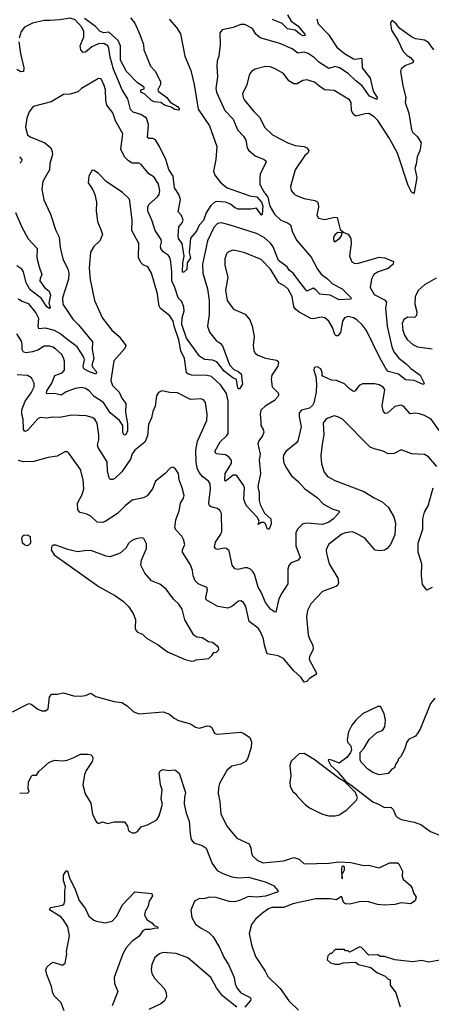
# Model space of a CAD drawing. Extents: x 2220520 to 2384350, y 721165 to 893491.
# Tile 263 of 315: x 2303755 to 2306937, y 877666 to 885287. Entities that reach past the tile are written whole.
import ezdxf

# ---------------------------------------------------------------- set-up
doc = ezdxf.new("R2010")
doc.units = 0

msp = doc.modelspace()

# ---------------------------------------------------------------- linework, layer by layer
at = {"layer": '0CON20XD'}
for points in [[(2305825.9, 885325.9), (2305854, 885275), (2305905, 885240.6), (2305958.9, 885175), (2305963.3, 885165), (2305945, 885162.9), (2305925, 885171.7), (2305885.9, 885205.9), (2305825, 885216.5), (2305785, 885258.8), (2305708.4, 885288.4)], [(2306958, 885055), (2306915, 885110), (2306885, 885130), (2306815, 885140), (2306785, 885154), (2306695, 885220), (2306665, 885256.2), (2306635, 885280), (2306626.4, 885273.6), (2306622.7, 885257.3), (2306628.6, 885205), (2306678.3, 885128.3), (2306720.5, 885040.5), (2306750.6, 885010.6), (2306776.7, 884995), (2306800, 884965), (2306795, 884952.5), (2306738.3, 884931.7), (2306703, 884907), (2306700, 884885), (2306718, 884775), (2306740.8, 884685), (2306736.2, 884645), (2306762.7, 884562.7), (2306784.4, 884435), (2306795, 884414), (2306831.2, 884381.2), (2306860, 884335), (2306848.3, 884271.7), (2306827.5, 884225), (2306821.1, 884168.9), (2306810, 884135), (2306825.7, 884065), (2306805, 883950), (2306798.8, 883941.2), (2306785, 883952), (2306758.8, 884005), (2306675.4, 884255), (2306615, 884368.6), (2306525, 884505.7), (2306495, 884535.6), (2306455, 884560), (2306425, 884558.9), (2306385, 884547.1), (2306355, 884539.5), (2306332.7, 884555), (2306320.8, 884585), (2306318.6, 884645), (2306305, 884668), (2306185, 884739.4), (2306115, 884744.5), (2306076.9, 884766.9), (2306035, 884802.9), (2305975, 884821.4), (2305945, 884815.6), (2305900.3, 884789.7), (2305875, 884790.6), (2305836.9, 884815), (2305795, 884870.5), (2305725, 884910.5), (2305692, 884922), (2305655, 884925.6), (2305574.6, 884905.4), (2305550.2, 884889.8), (2305530.8, 884865), (2305509.2, 884775), (2305477.5, 884715), (2305483.1, 884685), (2305493.9, 884663.9), (2305565.7, 884575.7), (2305611.2, 884531.2), (2305646.9, 884455), (2305710.8, 884395), (2305827.1, 884332.9), (2305885, 884313.6), (2305954, 884305), (2305975.8, 884295), (2305990, 884275), (2305982, 884255), (2305959.4, 884235), (2305884.2, 884125), (2305848, 883995), (2305854, 883965), (2305875.8, 883935.8), (2305895.7, 883925.7), (2305953.2, 883903.2), (2306036.7, 883886.7), (2306056.7, 883876.7), (2306063.7, 883863.7), (2306065.5, 883835), (2306051.9, 883775), (2306065, 883750), (2306115, 883741.4), (2306188, 883758), (2306210, 883755), (2306233, 883663), (2306260, 883640), (2306295, 883626.2), (2306314.3, 883594.3), (2306318.9, 883555), (2306305.6, 883455.6), (2306323.6, 883413.6), (2306345, 883400), (2306375, 883402.5), (2306535, 883448.2), (2306577.5, 883445), (2306615, 883427.5), (2306643.8, 883415), (2306641.4, 883395), (2306605, 883362.3), (2306526.2, 883335), (2306494, 883316), (2306475, 883280), (2306464.5, 883215), (2306495, 883160), (2306575, 883117.8), (2306592.1, 883102.1), (2306583.8, 883055), (2306595.8, 882915), (2306630.9, 882755), (2306647, 882717), (2306686.9, 882666.9), (2306744.1, 882624.1), (2306777.7, 882587.7), (2306851.2, 882535), (2306883.3, 882475), (2306875, 882464.2), (2306805, 882493.8), (2306738.6, 882498.6), (2306683.4, 882543.4), (2306605, 882564.7), (2306585, 882587.5), (2306535.8, 882675.8), (2306435, 882882.2), (2306405, 882922.5), (2306361.4, 882965), (2306335, 882979.5), (2306295, 882990.4), (2306265, 882979.1), (2306250.9, 882955), (2306234.1, 882865.9), (2306215, 882841.4), (2306200.9, 882840.9), (2306191.8, 882851.8), (2306174.1, 882905), (2306145, 882952.9), (2306115, 882979.2), (2306085.8, 882984.2), (2306025, 882971.4), (2306005, 882974.3), (2305915, 883023.5), (2305886.4, 883046.4), (2305875.3, 883065.3), (2305862.7, 883145), (2305831.3, 883201.3), (2305805.6, 883225), (2305759.5, 883249.5), (2305692.9, 883355), (2305622, 883432), (2305495, 883483.5), (2305445, 883495.5), (2305402.4, 883502.4), (2305368.9, 883491.1), (2305354.5, 883475), (2305340.4, 883435), (2305340.8, 883385), (2305365.5, 883295), (2305345.5, 883195), (2305360, 883115), (2305406.9, 883046.9), (2305497.6, 883007.6), (2305535.3, 882965.3), (2305552.9, 882915), (2305568.5, 882835), (2305560.9, 882765), (2305564.5, 882725), (2305574.3, 882705), (2305595, 882690), (2305655, 882666.2), (2305741.7, 882651.7), (2305753.3, 882645), (2305756.2, 882635), (2305752, 882605), (2305704.4, 882535.6), (2305698.5, 882505), (2305706.6, 882446.6), (2305748, 882405), (2305757.5, 882385), (2305748.6, 882365), (2305725, 882339.2), (2305653.8, 882295), (2305620, 882265), (2305614.4, 882235), (2305618.3, 882178.3), (2305620, 882145), (2305638, 882115), (2305642.5, 882095), (2305633.2, 882066.8), (2305602.6, 882027.4), (2305596.9, 882005), (2305612.9, 881925), (2305607.6, 881877.6), (2305617.1, 881775), (2305596.2, 881675), (2305606.2, 881626.2), (2305606.3, 881565), (2305614.2, 881535), (2305648, 881468), (2305696.5, 881425), (2305698.7, 881385), (2305685, 881344), (2305671.9, 881345), (2305656.2, 881386.2), (2305645.5, 881395.5), (2305625.7, 881394.3), (2305600, 881380), (2305606.2, 881405), (2305593.2, 881435), (2305506, 881526), (2305488.5, 881575), (2305492.4, 881665), (2305485.2, 881685.2), (2305437.1, 881755), (2305425, 881762.5), (2305405, 881761.1), (2305355, 881721.2), (2305345, 881715.7), (2305340.8, 881720.8), (2305344.1, 881775.9), (2305374.5, 881825), (2305393.3, 881855), (2305391.9, 881875), (2305375, 881902), (2305345, 881919.2), (2305275, 881926.2), (2305264.2, 881945), (2305305, 882020), (2305354.2, 882065), (2305365.6, 882085), (2305366.2, 882335), (2305352.9, 882395), (2305309.6, 882459.6), (2305237.5, 882525), (2305205, 882532), (2305085.9, 882535.9), (2305055.4, 882545.4), (2305044.4, 882555), (2305029.6, 882665), (2305001.1, 882725), (2304985, 882809.2), (2304949.7, 882915), (2304942.7, 882955), (2304917.1, 882995), (2304842.7, 883052.7), (2304832.5, 883072.5), (2304828.9, 883101.1), (2304820, 883165), (2304774.5, 883325), (2304744.7, 883374.7), (2304710.3, 883390.3), (2304695, 883404.5), (2304674.6, 883445), (2304675.6, 883555), (2304623.1, 883655), (2304625.7, 883735), (2304606.9, 883885), (2304600.3, 883900.3), (2304549.6, 883949.6), (2304423.6, 884033.6), (2304365, 884097.5), (2304330.7, 884120.7), (2304315, 884122.5), (2304288.8, 884075), (2304283.3, 884025), (2304321.2, 883971.2), (2304336, 883935), (2304348.6, 883875), (2304346.9, 883805), (2304357.8, 883725), (2304385.8, 883655), (2304394, 883625), (2304375.8, 883575), (2304328, 883532), (2304301.3, 883488.7), (2304292.2, 883365), (2304300, 883275), (2304332.5, 883115), (2304395, 882976.2), (2304466.9, 882885), (2304523.3, 882835), (2304574.4, 882765), (2304567.9, 882742.1), (2304483.4, 882646.6), (2304458.7, 882495), (2304472.3, 882455), (2304524.7, 882405), (2304545, 882358.1), (2304575.5, 882315.5), (2304572, 882248), (2304588.8, 882158.8), (2304587.5, 882105), (2304575, 882074.4), (2304561.8, 882071.8), (2304553.3, 882093.2), (2304551.3, 882145), (2304525.5, 882185.5), (2304455, 882244.7), (2304402.8, 882325), (2304330.6, 882370.6), (2304291.8, 882415), (2304265, 882433.1), (2304235, 882440), (2304185, 882431.9), (2304114.3, 882405.7), (2304075, 882381.5), (2304035, 882392.4), (2303963.1, 882393.1), (2303963.7, 882415), (2304003.5, 882475), (2304027.7, 882532.3), (2304082.5, 882555), (2304100.5, 882575), (2304101.5, 882645), (2304095, 882670), (2304078, 882698), (2304035, 882737.8), (2304013.1, 882753.1), (2303985, 882761.5), (2303945, 882759.2), (2303895, 882730), (2303855, 882715.3), (2303805, 882709.2), (2303785, 882713.3), (2303773.8, 882733.8), (2303775.4, 882775), (2303769.8, 882799.8), (2303732.5, 882855)], [(2306052, 885295), (2306062.5, 885255), (2306142.4, 885172.4), (2306207.5, 885075), (2306265.7, 885025.7), (2306335, 884984.7), (2306355, 884981.8), (2306395, 884989.4), (2306400, 884985), (2306403.2, 884915), (2306464.8, 884835), (2306488.7, 884735), (2306518.8, 884685), (2306515, 884669.4), (2306460, 884695), (2306403.4, 884775), (2306355, 884812.9), (2306295, 884871.8), (2306226.5, 884915), (2306195, 884923.7), (2306145, 884908.7), (2306069, 884959), (2306032.9, 884995), (2305985, 885025.9), (2305955, 885036), (2305905, 885028.5), (2305862.2, 885062.2), (2305765, 885103.5), (2305615, 885145.8), (2305580.8, 885175), (2305555, 885219.2), (2305495, 885249.4), (2305465, 885250), (2305404.2, 885225.8), (2305321.2, 885208.8), (2305302.5, 885185), (2305303.8, 885095), (2305294.3, 885005), (2305282.4, 884967.6), (2305278.1, 884925), (2305285.6, 884845), (2305271.5, 884755), (2305275.5, 884725), (2305341.1, 884585), (2305406.1, 884516.1), (2305438.9, 884435), (2305485, 884385.8), (2305504.2, 884355), (2305514.2, 884295), (2305526, 884275), (2305575, 884232.5), (2305645, 884206), (2305658.8, 884195), (2305661.2, 884185), (2305614.3, 884095), (2305611.9, 884055), (2305612.4, 884012.4), (2305642.7, 883955), (2305673.2, 883913.2), (2305688.8, 883845), (2305725, 883780.8), (2305774.5, 883734.5), (2305825.8, 883715), (2305849.5, 883699.5), (2305863, 883643), (2305897.1, 883577.1), (2306008.2, 883448.2), (2306056.7, 883356.7), (2306085, 883318.6), (2306135, 883280.8), (2306172.3, 883242.3), (2306248, 883205), (2306316.7, 883135), (2306315, 883124.3), (2306225, 883117.7), (2306156.3, 883156.3), (2306075, 883162.3), (2306045, 883197.1), (2306025, 883209.6), (2305975, 883186.5), (2305905.9, 883275.9), (2305870.3, 883325), (2305837.6, 883347.6), (2305821.7, 883375), (2305755, 883423.5), (2305715, 883529.3), (2305695, 883556.8), (2305645, 883601.3), (2305585, 883632.7), (2305375, 883700.6), (2305315, 883715.6), (2305285, 883709.4), (2305255, 883679.4), (2305207.7, 883575), (2305169.4, 883395), (2305169.7, 883325), (2305207.5, 883205), (2305219.2, 883115), (2305220.8, 883005), (2305205.8, 882915.8), (2305222.5, 882867.5), (2305274.1, 882804.1), (2305305, 882784), (2305322, 882762), (2305376.9, 882615), (2305410.4, 882580.4), (2305445, 882565.4), (2305467.5, 882545), (2305476.5, 882465), (2305455, 882430), (2305445, 882428.8), (2305441.4, 882435), (2305432.3, 882502.3), (2305402.5, 882515), (2305335, 882565.9), (2305278.5, 882638.5), (2305245, 882653.1), (2305185, 882656.3), (2305145, 882682.5), (2305045, 882822.9), (2305008, 882928), (2305011.4, 882978.6), (2305026.8, 883035), (2305025, 883062), (2305007.5, 883105), (2304979.6, 883135), (2304955, 883214.4), (2304930.8, 883265), (2304930.3, 883335), (2304924.2, 883414.2), (2304915.7, 883445.7), (2304904.1, 883464.1), (2304865, 883491.1), (2304846.4, 883515), (2304843.8, 883535), (2304852.5, 883565), (2304848.9, 883585), (2304801.5, 883655), (2304776.1, 883735), (2304745.3, 883805), (2304745.4, 883835), (2304752.7, 883857.3), (2304821.5, 883915), (2304832.7, 883935), (2304837.8, 883965), (2304827.8, 884015), (2304795, 884067.5), (2304754.3, 884095), (2304695, 884165.8), (2304675, 884175.7), (2304625, 884175.8), (2304595, 884194.3), (2304565, 884225.8), (2304538.2, 884285), (2304551.9, 884405), (2304495.4, 884505.4), (2304474.4, 884565), (2304430, 884625), (2304422.3, 884662.3), (2304419.6, 884745), (2304408.9, 884778.9), (2304385, 884828.8), (2304365, 884831.2), (2304234.1, 884755.9), (2304205, 884728.1), (2304145, 884711.4), (2304095, 884708.8), (2303998.8, 884651.2), (2303860, 884615), (2303828, 884575), (2303810.8, 884525), (2303800, 884455), (2303816.2, 884395), (2303835, 884380), (2303948.8, 884335), (2303995.4, 884295.4), (2304007.1, 884265), (2304009.2, 884245), (2303988.1, 884175), (2303984.5, 884125.5), (2303933.1, 884035), (2303925.8, 883975), (2303942.6, 883892.6), (2303993, 883783), (2304034.7, 883654.7), (2304060.9, 883605), (2304069.2, 883525), (2304088.2, 883435), (2304126.9, 883355), (2304134.7, 883325), (2304131.7, 883278.3), (2304087.3, 883135), (2304088.8, 883085), (2304165, 882968.5), (2304209.1, 882925), (2304317.8, 882795), (2304314.6, 882735.4), (2304329.3, 882665), (2304313.5, 882613.5), (2304320.5, 882595), (2304345, 882570), (2304349.5, 882555), (2304345, 882544.4), (2304295, 882561.1), (2304250.6, 882585), (2304246.4, 882605), (2304256.4, 882655), (2304251.4, 882675), (2304200.3, 882755), (2304116.8, 882816.8), (2304065, 882859.2), (2304025, 882881.2), (2303955, 882899.2), (2303904.2, 882895), (2303896.8, 882915), (2303902.5, 882975), (2303880.5, 883020.5), (2303825, 883089.2), (2303775, 883106.2), (2303742.9, 883125)], [(2304910.3, 885290.3), (2304966.8, 885226.8), (2304998.3, 885178.3), (2305030.9, 885005), (2305079.1, 884895), (2305104, 884785), (2305134.3, 884594.3), (2305222.9, 884465), (2305279.4, 884305), (2305270.5, 884205), (2305254.2, 884115), (2305262.5, 884085), (2305310, 884025), (2305358, 883985), (2305533.6, 883923.6), (2305589.5, 883915), (2305625, 883875.3), (2305635.6, 883845), (2305630.5, 883779.5), (2305625, 883773.3), (2305585, 883827.5), (2305545, 883819.6), (2305445, 883819.6), (2305415, 883833.6), (2305385, 883858.8), (2305345, 883873.7), (2305275, 883878.9), (2305255, 883870), (2305232.1, 883847.9), (2305198, 883792), (2305176, 883734), (2305143.1, 883696.9), (2305120.7, 883649.3), (2305074.8, 883595.2), (2305064.7, 883485), (2305075.9, 883445), (2305050.8, 883405), (2305047.5, 883352.5), (2305025, 883332.5), (2305012.6, 883332.6), (2305015.4, 883405), (2305027, 883457), (2305010.5, 883555), (2304983.1, 883593.1), (2304979.1, 883615), (2304985.4, 883684.6), (2305011.9, 883715), (2305018.2, 883735), (2305005, 883771.2), (2304979.2, 883799.2), (2304999.5, 883895), (2304986.5, 883935), (2304952.9, 883985), (2304940.5, 884075), (2304906.9, 884126.9), (2304884.3, 884204.3), (2304836.4, 884305), (2304805, 884356.5), (2304785, 884366.4), (2304755, 884366.7), (2304742.2, 884375), (2304751.8, 884475), (2304735, 884525.6), (2304692.4, 884552.4), (2304631.6, 884571.6), (2304611, 884591), (2304590.9, 884675), (2304547.3, 884745), (2304481.5, 884905), (2304455, 884996), (2304445, 885068), (2304435.9, 885085), (2304405, 885102.5), (2304365, 885101.2), (2304314.1, 885075.9), (2304265, 885036.5), (2304245, 885034.3), (2304227.8, 885055), (2304222.5, 885085), (2304250.8, 885155), (2304251.2, 885195), (2304235, 885228.1), (2304185, 885285.6), (2304145, 885299.2), (2304065, 885285.6), (2303989.1, 885280.9), (2303945, 885282.1), (2303855, 885261.2), (2303791.5, 885228.5), (2303766.5, 885195), (2303751.2, 885145)], [(2304612.1, 885302.1), (2304645, 885259.2), (2304685, 885173.3), (2304711.2, 885095), (2304713.8, 885055), (2304736, 885005), (2304767.3, 884927.3), (2304804, 884885), (2304843.8, 884805), (2304843.8, 884785), (2304823.8, 884745), (2304826.7, 884735), (2304892, 884685), (2304918.3, 884648.3), (2304975, 884616.4), (2304990.6, 884595), (2304985, 884586), (2304955, 884591.1), (2304925, 884609.2), (2304875, 884626.7), (2304847.5, 884645), (2304795, 884651.5), (2304775, 884660.9), (2304721.5, 884711.5), (2304691.5, 884725), (2304691.4, 884745), (2304717.5, 884752.5), (2304716.7, 884765), (2304665, 884799.1), (2304581.1, 884885), (2304534.5, 884975), (2304534.8, 885085), (2304516.8, 885126.8), (2304445, 885191.5), (2304405, 885184.7), (2304377.1, 885195), (2304340, 885235), (2304257.1, 885297.1)], [(2303749.3, 885115), (2303761.6, 885025), (2303787.1, 884915), (2303784.3, 884885.7), (2303765, 884883.3), (2303732.9, 884902.9)], [(2303754.3, 884225), (2303772.5, 884205), (2303770.2, 884189.8), (2303755, 884177.1)], [(2303722.3, 883795), (2303772.6, 883682.6), (2303820.4, 883590.4), (2303889.7, 883515), (2303887.3, 883445), (2303904.4, 883374.4), (2303926.5, 883315), (2303913.1, 883285), (2303911.9, 883265), (2303948, 883215), (2303983.4, 883185), (2303993.3, 883155), (2303979.2, 883095), (2303990.5, 883059.5), (2303985, 883052.5), (2303964, 883064), (2303922.2, 883132.2), (2303835, 883197.3), (2303805, 883250), (2303785, 883336.4), (2303771.6, 883355), (2303731.8, 883381.8)], [(2306195, 883570), (2306228.8, 883595), (2306243.3, 883615), (2306248.3, 883638.3), (2306215, 883641.2), (2306193.8, 883625), (2306182, 883605), (2306181.2, 883585), (2306185, 883570), (2306195, 883570)], [(2306973.9, 883286.1), (2306885, 883234.2), (2306837.5, 883195), (2306812.2, 883145), (2306808.9, 883085), (2306825.5, 883025), (2306822.4, 882997.6), (2306806.7, 882983.3), (2306754.5, 882985.5), (2306725, 882967.5), (2306710.8, 882935), (2306716.1, 882885), (2306729.6, 882845), (2306751.1, 882811.1), (2306795, 882774.2), (2306830, 882755), (2306945, 882739.4)], [(2307005, 882097.5), (2306935.4, 882195.4), (2306884.3, 882224.3), (2306845, 882237.5), (2306815, 882242), (2306775, 882236), (2306725, 882294), (2306705, 882302.9), (2306655, 882294.4), (2306597.9, 882242.1), (2306580, 882240), (2306565, 882260), (2306557.2, 882297.2), (2306576.9, 882425), (2306565, 882444), (2306535, 882460), (2306501.7, 882468.3), (2306405, 882469.2), (2306380.8, 882455), (2306345, 882411.2), (2306335, 882410), (2306305, 882430), (2306265, 882469.2), (2306204.4, 882494.4), (2306165, 882498), (2306098.8, 882528.8), (2306092.5, 882535), (2306093.6, 882556.4), (2306083.8, 882585), (2306055, 882601.2), (2306032.5, 882595), (2306030, 882575), (2306044, 882525), (2306049.2, 882465), (2306046.9, 882405), (2306028.1, 882321.9), (2306017.9, 882302.1), (2305995, 882280.6), (2305935, 882264.2), (2305915.8, 882245), (2305914.5, 882215.5), (2305930, 882135), (2305905, 882026.7), (2305895, 882011.9), (2305811.5, 881945), (2305795.8, 881915.8), (2305792.8, 881892.8), (2305796.5, 881855), (2305816.9, 881815), (2305857.6, 881757.6), (2305905, 881716), (2305958.6, 881655), (2306055, 881590), (2306105, 881536.7), (2306172, 881502), (2306220, 881485), (2306226.7, 881475), (2306180, 881425), (2306145, 881396.9), (2306095, 881380.5), (2305975, 881390.6), (2305945, 881385.7), (2305901.9, 881345), (2305890.6, 881315), (2305890.6, 881215), (2305924.2, 881125), (2305907.2, 881102.8), (2305855, 881084), (2305835, 881063.3), (2305827, 881033), (2305828.9, 880921.1), (2305780.4, 880849.6), (2305758, 880805), (2305735, 880702.5), (2305725, 880703.3), (2305695, 880724), (2305655, 880777.5), (2305622.5, 880855), (2305598, 880895), (2305570, 880995), (2305555, 881018), (2305538.8, 881035), (2305515, 881045.7), (2305495, 881045.6), (2305445, 881030.6), (2305418.1, 881038.1), (2305398, 881065), (2305375.6, 881175.6), (2305355, 881194.2), (2305337.6, 881197.6), (2305285, 881185.3), (2305270.7, 881190.7), (2305261.8, 881205), (2305267.8, 881242.2), (2305311.1, 881305), (2305318.5, 881325), (2305315.5, 881465), (2305305.9, 881485.9), (2305285, 881504.4), (2305235, 881515.6), (2305221.4, 881525), (2305217.7, 881547.7), (2305229.6, 881655), (2305227.3, 881695), (2305215.7, 881715), (2305169.9, 881749.9), (2305141.7, 881781.7), (2305127.6, 881815), (2305118.7, 881865), (2305117.4, 881955), (2305129.1, 882025), (2305201.2, 882185), (2305204.6, 882235), (2305190.6, 882325), (2305175, 882344.2), (2305155, 882351.4), (2305075, 882347.5), (2304975, 882399.4), (2304915, 882400.5), (2304855, 882413.8), (2304827.3, 882402.7), (2304813.6, 882376.4), (2304801.5, 882295), (2304784.5, 882255), (2304774.7, 882205.3), (2304751.4, 882155), (2304744.3, 882065), (2304723.4, 882016.6), (2304645, 881954.2), (2304625, 881926.2), (2304611.9, 881885), (2304545, 881788.8), (2304490, 881735), (2304475, 881727.5), (2304457.7, 881727.7), (2304447.3, 881737.3), (2304434.5, 881795), (2304431.2, 881865), (2304361.9, 881975), (2304357.5, 881995), (2304368, 882035), (2304367.5, 882075), (2304353.3, 882165), (2304335, 882195.6), (2304315, 882207.8), (2304269.8, 882219.8), (2304155, 882225.5), (2304065, 882208.7), (2304005, 882210.4), (2303965, 882202.9), (2303915, 882207.5), (2303895, 882197.5)], [(2303895, 882197.5), (2303815, 882107.1), (2303795, 882099.2), (2303784.6, 882115), (2303783.2, 882195), (2303772.2, 882235), (2303772.5, 882267.5), (2303796.2, 882333.8), (2303845, 882398.6), (2303866.2, 882445), (2303867.3, 882475), (2303846.1, 882516.1), (2303815, 882534.4), (2303735, 882537.9)], [(2306978.9, 881828.9), (2306915, 881902.9), (2306885, 881921.1), (2306787.3, 881927.3), (2306705, 881958), (2306649.4, 881930.6), (2306605, 881926.9), (2306565, 881946.9), (2306495, 881965.5), (2306465, 881979.6), (2306250.6, 882195), (2306215.9, 882214.1), (2306185, 882220.6), (2306125, 882198.2), (2306101.8, 882165), (2306107.5, 882075), (2306093, 882003), (2306084.4, 881915), (2306088.3, 881848.3), (2306109.4, 881785), (2306135, 881751.4), (2306190.8, 881720.8), (2306415, 881635.3), (2306495, 881585.3), (2306556.9, 881555), (2306603.5, 881515), (2306648.5, 881438.5), (2306660.9, 881390.9), (2306655, 881300), (2306621.9, 881225), (2306595, 881193.1), (2306575, 881182.2), (2306545, 881175.6), (2306502.2, 881182.2), (2306424.3, 881275), (2306354, 881314), (2306325, 881323.8), (2306275, 881316.6), (2306244.4, 881305), (2306142.2, 881225), (2306125.6, 881185), (2306126.4, 881155), (2306148.9, 881075), (2306214.4, 880965), (2306220.8, 880929.2), (2306211.7, 880908.3), (2306200.3, 880899.7), (2306095, 880862), (2306007.1, 880765), (2305980, 880715), (2305971.9, 880665), (2305986.2, 880525), (2305994.6, 880494.6), (2306020.9, 880445), (2306024.5, 880415), (2305996.4, 880355), (2305993.3, 880335), (2306046.9, 880235), (2306049.5, 880220.5), (2305995, 880188.8), (2305975.8, 880164.2), (2305955, 880160), (2305929.6, 880199.6), (2305875, 880247.1), (2305795, 880342), (2305752.7, 880362.7), (2305668.6, 880378.6), (2305646.5, 880445), (2305639.1, 880495), (2305615.4, 880555), (2305597.7, 880577.7), (2305528.9, 880628.9), (2305503.1, 880745), (2305485, 880775.8), (2305465, 880789.2), (2305446, 880786), (2305395.8, 880745), (2305365, 880732.5), (2305286.2, 880745), (2305197.5, 880797.5), (2305193.1, 880815), (2305207.1, 880875), (2305202.5, 880892.5), (2305135, 880922), (2305112.5, 880945), (2305095, 880982.5), (2305091.4, 881025), (2305076.8, 881066.8), (2305013.8, 881165), (2305014, 881185), (2305032, 881225), (2305022.5, 881265), (2305009.1, 881289.1), (2304964.3, 881335), (2304954.3, 881355), (2304961.9, 881415), (2304988.1, 881485), (2304997.1, 881545), (2305022.5, 881585), (2305025.8, 881605), (2305012, 881665), (2304989.2, 881725), (2304983.8, 881775), (2304963.3, 881805), (2304945, 881820), (2304935, 881823.3), (2304917.5, 881815), (2304880, 881775), (2304805, 881716.2), (2304782, 881655), (2304739.4, 881600.6), (2304712.6, 881587.4), (2304625, 881568.6), (2304570.8, 881525), (2304511.9, 881465), (2304415, 881403.5), (2304395, 881396.4), (2304355, 881397.8), (2304305, 881444.4), (2304275, 881460.5), (2304222, 881472), (2304205, 881493.3), (2304201.5, 881545), (2304238, 881612), (2304250.8, 881655), (2304246.9, 881725), (2304226.2, 881805), (2304135, 881932.5), (2304125, 881942.5), (2304105, 881941.2), (2304045, 881909.2), (2303975, 881897.8), (2303865, 881867.5), (2303785, 881864.3), (2303745, 881876.2)], [(2306945, 880891.1), (2306902.5, 880872.5), (2306868.6, 880915), (2306861.1, 880985), (2306864.4, 881075), (2306836.1, 881166.1), (2306836.1, 881235), (2306870.7, 881345), (2306872.2, 881425), (2306883.4, 881476.6), (2306912.9, 881525), (2306950.5, 881665)], [(2303815, 881217.5), (2303825, 881222.5), (2303841.7, 881238.3), (2303837.5, 881285), (2303815, 881297.5), (2303787.5, 881295), (2303773.3, 881285), (2303770, 881275), (2303775, 881240), (2303795, 881222.5), (2303815, 881217.5)], [(2305085, 880322.5), (2305105, 880323.8), (2305118.3, 880331.7), (2305217, 880343), (2305240, 880365), (2305255, 880390), (2305277, 880393), (2305295, 880410), (2305291.7, 880431.7), (2305245, 880467.5), (2305215, 880472.5), (2305165, 880502.5), (2305125, 880508.8), (2305102.3, 880522.3), (2305032.8, 880642.8), (2305010, 880725), (2304985, 880764), (2304945, 880801.2), (2304888.7, 880878.7), (2304837.4, 880917.4), (2304775, 880944), (2304723.7, 881003.7), (2304692, 881065), (2304696, 881105), (2304736, 881195), (2304735, 881230), (2304715, 881272.5), (2304695, 881276.2), (2304655, 881270), (2304622.5, 881255), (2304596.1, 881233.9), (2304575, 881197.5), (2304533, 881157), (2304455, 881128.9), (2304423.7, 881133.7), (2304314, 881176), (2304275, 881178.8), (2304202.5, 881167.5), (2304126.1, 881186.1), (2304035, 881220), (2304015, 881220), (2304002.5, 881215), (2303997.5, 881185), (2304022.5, 881145), (2304368.3, 880898.3), (2304495, 880828.6), (2304557.5, 880785), (2304595.6, 880745.6), (2304631.7, 880691.7), (2304650, 880645), (2304647, 880577), (2304651.7, 880561.7), (2304665, 880547.5), (2304705, 880530), (2304735, 880500), (2304825, 880447.5), (2304897.5, 880395), (2305033.8, 880335), (2305085, 880322.5)], [(2303699.5, 879930.5), (2303825, 879993.3), (2303845, 879990), (2303895, 879951.2), (2303925, 879936.7), (2303955, 879936.7), (2303975.9, 879954.1), (2303986, 880045), (2304004.3, 880065.7), (2304045, 880066.2), (2304095, 880076), (2304170, 880055), (2304225, 880050), (2304265, 880056.2), (2304305, 880074), (2304345, 880048), (2304485, 880008.8), (2304545, 880002), (2304585, 879976), (2304631.3, 879931.3), (2304675, 879913.8), (2304865, 879930), (2304912.7, 879912.7), (2304949.7, 879879.7), (2304982.7, 879862.7), (2305075, 879838), (2305115, 879811.2), (2305144.1, 879804.1), (2305205, 879821.4), (2305225, 879819.2), (2305239.4, 879809.4), (2305255, 879772.5), (2305265, 879762.5), (2305285, 879756.7), (2305463, 879773), (2305486.1, 879766.1), (2305535, 879732.5), (2305547.3, 879697.3), (2305545.8, 879655), (2305516, 879565), (2305500, 879545), (2305465, 879526), (2305395, 879509.2), (2305357.5, 879475), (2305300.5, 879375), (2305291.8, 879345), (2305289.4, 879295), (2305302.5, 879235), (2305310.3, 879140.3), (2305357.1, 879045), (2305435, 878953.1), (2305528.2, 878908.2), (2305542.5, 878875), (2305547.1, 878835), (2305555.6, 878815), (2305591.7, 878781.7), (2305635, 878762.3), (2305797, 878777), (2305875, 878803.1), (2305915, 878789.2), (2305955, 878754.5), (2306145, 878759.6), (2306225, 878770), (2306315, 878762.9), (2306415, 878741.4), (2306455, 878743.8), (2306535, 878722), (2306615, 878761.4), (2306675, 878760), (2306685, 878753.3), (2306715.8, 878695.8), (2306713, 878657), (2306719.2, 878635), (2306775.7, 878585.7), (2306788.8, 878565), (2306798.3, 878528.3), (2306821.2, 878495), (2306813, 878467), (2306776.1, 878443.9), (2306705, 878452.5), (2306655, 878439.5), (2306575, 878433.5), (2306520, 878440), (2306445, 878461.8), (2306381.5, 878458.5), (2306307.5, 878442.5), (2306275, 878443.9), (2306259.6, 878455), (2306245, 878498), (2306237.7, 878497.7), (2306205, 878474.4), (2306155, 878481.5), (2306045, 878482.5), (2305866.2, 878443.8), (2305795, 878415.5), (2305705, 878415.6), (2305678, 878405), (2305635, 878374.3), (2305577.5, 878325), (2305547.1, 878285), (2305529.2, 878215), (2305547.3, 878127.3), (2305579.2, 878035), (2305653.5, 877923.5), (2305672.2, 877882.2), (2305768.3, 877788.3), (2305835, 877694.3), (2305909.8, 877619.8)], [(2306963.6, 880036.4), (2306930, 879995), (2306850, 879795), (2306833.6, 879766.4), (2306815, 879742.5), (2306760, 879715), (2306745, 879690), (2306730.7, 879639.3), (2306702.5, 879585), (2306682.5, 879565), (2306678.3, 879548.3), (2306663, 879527), (2306653, 879497), (2306632.5, 879485), (2306605, 879452.5), (2306535, 879443.3), (2306485, 879460), (2306447.5, 879485), (2306397, 879537), (2306387.5, 879555), (2306387.5, 879615), (2306416.7, 879645), (2306457.5, 879715), (2306515, 879770), (2306560, 879785), (2306577, 879813), (2306582.5, 879865), (2306573, 879917), (2306545, 879972.5), (2306525, 879972.5), (2306405, 879913.3), (2306354.1, 879865.9), (2306323.9, 879826.1), (2306297.5, 879775), (2306287.5, 879715), (2306290, 879695), (2306316.2, 879666.2), (2306320, 879635), (2306313.6, 879616.4), (2306285, 879577.5), (2306225, 879533.8), (2306175, 879553.3), (2306145, 879560), (2306140, 879555), (2306160, 879515), (2306215, 879466.2), (2306278.3, 879388.3), (2306315, 879366), (2306485, 879232.5), (2306530, 879215), (2306575, 879190), (2306625, 879192.5), (2306642.5, 879175), (2306662.5, 879125), (2306675, 879112.5), (2306705, 879097.5), (2306805, 879076.2), (2306856.8, 879056.8), (2306930, 879005), (2307038.7, 878958.7)], [(2303755, 879303.3), (2303815, 879300), (2303827.5, 879312.5), (2303820, 879335), (2303823.6, 879386.4), (2303845, 879430), (2303855, 879440), (2303885, 879440), (2303902.3, 879467.7), (2303980.9, 879539.1), (2304025, 879555.6), (2304085, 879551.9), (2304123.2, 879556.8), (2304173.1, 879576.9), (2304226.4, 879603.6), (2304285, 879603.3), (2304305, 879596.7), (2304316.7, 879585), (2304321.2, 879565), (2304314.2, 879545), (2304267.8, 879475), (2304255.5, 879445), (2304243.1, 879365), (2304260.8, 879295), (2304305, 879222.5), (2304318.3, 879138.3), (2304343, 879083), (2304355, 879070), (2304365, 879066.7), (2304395, 879078), (2304435, 879066.7), (2304485, 879078.8), (2304565, 879077.5), (2304587.5, 879045), (2304595, 879010), (2304625, 878992.5), (2304645, 878993.3), (2304665.9, 879004.1), (2304695, 879040), (2304742.5, 879055), (2304815, 879093.3), (2304834, 879125), (2304859.2, 879215), (2304849.2, 879255), (2304855.7, 879325), (2304844.2, 879365), (2304833.8, 879455), (2304843.3, 879475), (2304865, 879483.3), (2304905, 879476.7), (2304955, 879480), (2304988.8, 879455), (2305038, 879305), (2305029.3, 879269.3), (2305026.9, 879215), (2305041.9, 879145), (2305066.5, 879085), (2305072.5, 878985), (2305081.4, 878941.4), (2305102, 878915), (2305165.9, 878895.9), (2305196.9, 878875), (2305243.5, 878755), (2305283, 878703), (2305325, 878677.5), (2305395, 878651.8), (2305445, 878645.7), (2305525, 878650), (2305652.5, 878615), (2305716, 878585), (2305754, 878545), (2305746.7, 878535), (2305655, 878503.8), (2305585, 878496.7), (2305525, 878500), (2305455, 878468.9), (2305415, 878458.2), (2305375, 878462.4), (2305275, 878493.9), (2305225, 878494.6), (2305175, 878482.7), (2305145, 878484.6), (2305105.6, 878465), (2305078.1, 878395), (2305085, 878337.5), (2305115, 878287.5), (2305157.5, 878255), (2305215, 878225.5), (2305249.6, 878189.6), (2305298.8, 878105), (2305335.5, 878025), (2305370, 877975), (2305413.5, 877875), (2305420.5, 877825), (2305433.1, 877795), (2305464.6, 877754.6), (2305537.7, 877717.7), (2305543.3, 877705), (2305540, 877695), (2305496.7, 877645)], [(2306145, 879126), (2306195, 879126.2), (2306225, 879133.8), (2306285, 879172), (2306357.5, 879245), (2306366.7, 879265), (2306350, 879305), (2306269.3, 879389.3), (2306225, 879414.4), (2306031.2, 879561.2), (2305955, 879608.5), (2305914.5, 879605.5), (2305855, 879547.5), (2305842.9, 879515), (2305852, 879435), (2305843.8, 879385), (2305846.7, 879355), (2305863.3, 879315), (2305893, 879293), (2305902.5, 879275), (2305965, 879210), (2305995.9, 879185.9), (2306035.8, 879165.8), (2306095, 879138), (2306145, 879126)], [(2304100, 877615), (2304076.6, 877676.6), (2304025, 877728), (2304011.3, 877751.3), (2304000, 877805), (2303964.1, 877895.9), (2303958.3, 877931.7), (2303965, 877952.5), (2303995, 877982.5), (2304015, 877992.5), (2304085, 877970), (2304107.5, 877985), (2304118.8, 878055), (2304116.7, 878075), (2304140, 878195), (2304126, 878265), (2304092.3, 878322.3), (2304072.3, 878342.3), (2303992.3, 878392.3), (2303986.7, 878405), (2303995, 878416.7), (2304085, 878433.8), (2304098, 878445), (2304104.1, 878465.9), (2304102.9, 878545), (2304108.6, 878575), (2304094.3, 878625), (2304094.2, 878665), (2304115, 878700), (2304125, 878700), (2304140.6, 878645), (2304183.8, 878555), (2304215, 878470.6), (2304263.1, 878405), (2304289.7, 878349.7), (2304328.3, 878318.3), (2304349.3, 878309.3), (2304415, 878296.9), (2304469.8, 878310.2), (2304503.1, 878346.9), (2304548.9, 878435), (2304645, 878538), (2304777.5, 878525), (2304781.2, 878505), (2304757.1, 878465), (2304749.4, 878425), (2304724.4, 878385), (2304720.8, 878355), (2304740, 878320), (2304777.3, 878297.3), (2304795, 878276.7), (2304820, 878265), (2304826.2, 878255), (2304795, 878254.2), (2304764.3, 878244.3), (2304725, 878244.2), (2304706.7, 878235), (2304675, 878190), (2304625, 878155.8), (2304577.1, 878102.9), (2304552.9, 878057.1), (2304486.4, 877875), (2304487.9, 877827.9), (2304512.9, 877765), (2304469.1, 877655)], [(2306245, 878636.2), (2306250.8, 878645), (2306248.3, 878671.7), (2306266.1, 878706.1), (2306265, 878727.5), (2306255, 878736.7), (2306246.7, 878733.3), (2306243.1, 878716.9), (2306245, 878636.2)], [(2307005, 878007.5), (2306915, 877992.5), (2306865, 878006.2), (2306795, 877995.6), (2306655, 878011.2), (2306575, 878036.2), (2306545, 878037.5), (2306525, 878048.8), (2306455, 878047.5), (2306397.5, 878105), (2306385, 878110), (2306305, 878070), (2306295, 878080), (2306275, 878080), (2306265, 878090), (2306195, 878090), (2306165, 878060), (2306155, 878060), (2306138.3, 878041.7), (2306131.7, 878011.7), (2306158.3, 877988.3), (2306195, 877977.5), (2306225, 877977.5), (2306255, 877987.5), (2306351.7, 877991.7), (2306375, 877973.3), (2306470.7, 877950.7), (2306515, 877912.5), (2306580, 877885), (2306605, 877860), (2306620, 877855), (2306620, 877815), (2306663.3, 877755), (2306696.1, 877646.1)], [(2305435, 877644.2), (2305322, 877732), (2305275.8, 877795), (2305232.8, 877872.8), (2305103.4, 877983.4), (2305055, 878025.6), (2304965, 878059.5), (2304862.7, 878067.3), (2304835, 878057.5), (2304801.1, 878028.9), (2304775.6, 877974.4), (2304770.8, 877935), (2304776, 877905), (2304798.3, 877868.3), (2304873.8, 877785), (2304888, 877755), (2304891.2, 877725), (2304875, 877693.3), (2304845, 877668.8), (2304753.3, 877625)]]:
    msp.add_lwpolyline(points, dxfattribs=at)

doc.saveas('drawing.dxf')
